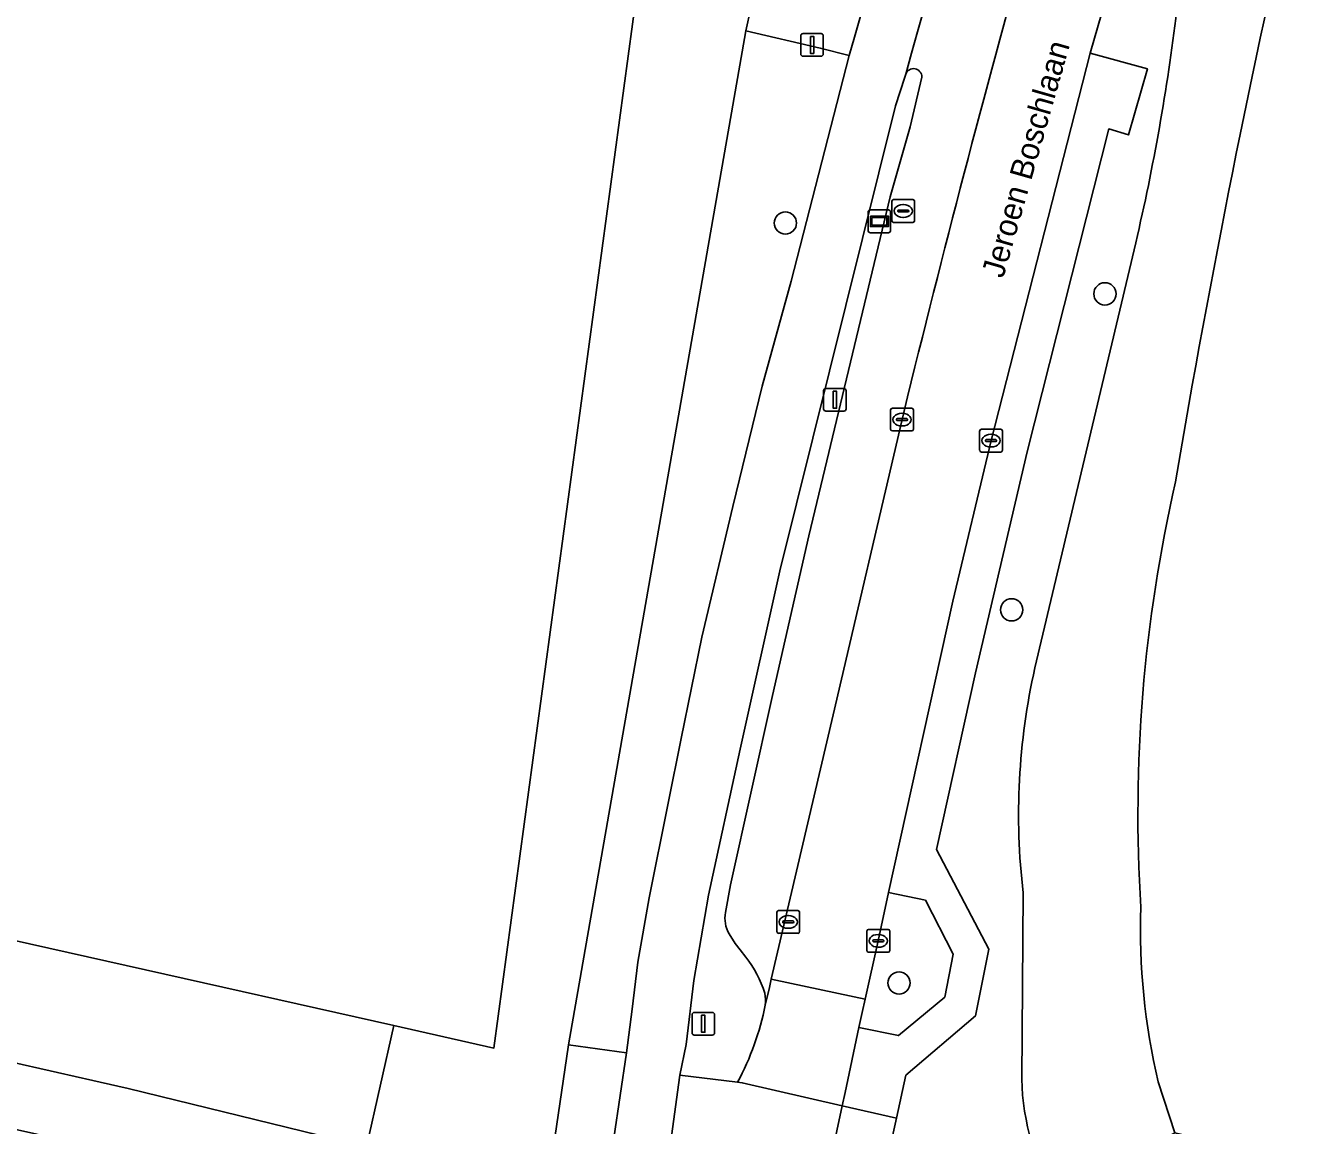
# Model space of a CAD drawing. Extents: x 162172 to 163187, y 382874 to 383685.
# Drawn here: x 163062.4 to 163118.3, y 382913.8 to 382962.1 of the extents above; entities that cross this region are included whole.
import ezdxf

# ---------------------------------------------------------------- set-up
doc = ezdxf.new("R2010")
doc.units = 0
for name, color, linetype in [('IMGEO_Berm_groen', 7, 'Continuous'), ('IMGEO_Berm_open', 7, 'Continuous'), ('IMGEO_Boom', 7, 'Continuous'), ('IMGEO_Fietspad_gesloten', 7, 'Continuous'), ('IMGEO_Groenvoorziening', 7, 'Continuous'), ('IMGEO_Kolk', 7, 'Continuous'), ('IMGEO_Lichtmast', 7, 'Continuous'), ('IMGEO_Openbare_ruimte_label', 7, 'Continuous'), ('IMGEO_Pand', 7, 'Continuous'), ('IMGEO_Parkeervlak_open', 7, 'Continuous'), ('IMGEO_Rijbaan_lokaal_gesloten', 7, 'Continuous'), ('IMGEO_Rijbaan_lokaal_open', 7, 'Continuous'), ('IMGEO_Rioolput', 7, 'Continuous'), ('IMGEO_Voetpad_open', 7, 'Continuous'), ('IMGEO_Wegwijzer', 7, 'Continuous')]:
    doc.layers.add(name, color=color, linetype=linetype)

msp = doc.modelspace()

# ---------------------------------------------------------------- linework, layer by layer
at = {"layer": 'IMGEO_Berm_groen'}
for points in [[(163110.506, 382965.67), (163109.133, 382960.89), (163111.653, 382960.202), (163110.824, 382957.306), (163109.953, 382957.569), (163106.361, 382943.382), (163104.094, 382933.681), (163102.38, 382925.921), (163104.688, 382921.556), (163104.095, 382918.622), (163101.031, 382916.015), (163100.62, 382914.128), (163099.958, 382911.086)], [(163106.707, 382933.904), (163111.138, 382952.567)], [(163111.138, 382952.567), (163106.707, 382933.904)], [(163106.126, 382915.84), (163106.193, 382924.017)], [(163106.193, 382924.017), (163106.126, 382915.84)], [(163107.703, 382910.49), (163112.852, 382913.487), (163112.129, 382915.724)], [(163112.129, 382915.724), (163112.852, 382913.487), (163114.208, 382913.161), (163112.836, 382906.875)]]:
    msp.add_lwpolyline(points, dxfattribs=at)
for centre, radius, start, end in [((163571.128, 382864.61), 464.743, 167.00311, 170.40634), ((163571.128, 382864.61), 464.743, 167.00311, 170.40634), ((163020.178, 382973.872), 93.421, 346.8173, 353.15001), ((163020.178, 382973.872), 93.421, 346.8173, 353.15001), ((163176.47, 382927.482), 65.236, 167.08402, 183.59744), ((163176.47, 382927.482), 65.236, 167.08402, 183.59744), ((163135.265, 382927.462), 29.275, 167.2891, 186.759), ((163135.265, 382927.462), 29.275, 167.2891, 186.759), ((163140.362, 382922.42), 29.016, 178.0863, 193.3422), ((163140.362, 382922.42), 29.016, 178.0863, 193.3422), ((163116.977, 382916.131), 10.855, 181.5364, 211.311), ((163116.977, 382916.131), 10.855, 181.5364, 211.311)]:
    msp.add_arc(centre, radius, start, end, dxfattribs=at)
at = {"layer": 'IMGEO_Berm_open'}
for points in [[(163101.032, 382959.969), (163100.989, 382959.837), (163100.585, 382958.58), (163095.501, 382938.167), (163093.763, 382930.329), (163092.36, 382923.927), (163091.726, 382920.175), (163091.381, 382917.358), (163091.114, 382916.022), (163093.646, 382915.709)], [(163093.116, 382923.157), (163093.328, 382924.373), (163095.184, 382932.685), (163096.775, 382939.698), (163100.352, 382954.578), (163101.233, 382957.664), (163101.738, 382959.841)], [(163094, 382921.204), (163093.754, 382921.515), (163093.532, 382921.803), (163093.274, 382922.221)]]:
    msp.add_lwpolyline(points, dxfattribs=at)
for centre, radius, start, end in [((163101.375, 382959.85), 0.363, 358.6096, 160.8378), ((163094.434, 382922.898), 1.343, 168.8847, 210.2781), ((163090.2, 382918.162), 4.867, 17.4611, 38.6726), ((163082.87, 382921.481), 12.225, 331.8249, 348.7345), ((163093.183, 382919.308), 1.689, 352.7005, 10.7578)]:
    msp.add_arc(centre, radius, start, end, dxfattribs=at)
at = {"layer": 'IMGEO_Boom'}
for centre in [(163095.746, 382953.435), (163109.783, 382950.323), (163105.686, 382936.45), (163100.737, 382920.066)]:
    msp.add_circle(centre, 0.489, dxfattribs=at)
at = {"layer": 'IMGEO_Fietspad_gesloten'}
for points in [[(163098.541, 382960.788), (163096, 382950.875), (163094.73, 382946.277), (163093.44, 382940.989), (163092.075, 382935.245), (163091.172, 382930.795), (163090.596, 382927.96), (163089.754, 382923.81), (163089.256, 382920.982), (163089.008, 382918.922), (163088.757, 382916.995), (163087.933, 382911.374), (163087.202, 382906.239), (163086.245, 382899.688), (163083.281, 382900.241), (163081.889, 382900.39), (163079.111, 382901.04), (163077.927, 382901.28)], [(163085.592, 382895.362), (163085.539, 382895.008), (163088.045, 382894.456), (163088.225, 382895.328), (163090.515, 382911.729), (163091.114, 382916.022), (163091.381, 382917.358), (163091.726, 382920.175), (163092.36, 382923.927), (163093.763, 382930.329), (163095.501, 382938.167), (163100.585, 382958.58), (163100.989, 382959.837), (163101.032, 382959.969)]]:
    msp.add_lwpolyline(points, dxfattribs=at)
for centre, radius, start, end in [((163620.484, 382817.059), 538.752, 161.33939, 164.61752), ((164306.989, 382607.722), 1258.968, 162.483526, 163.713476)]:
    msp.add_arc(centre, radius, start, end, dxfattribs=at)
at = {"layer": 'IMGEO_Groenvoorziening'}
for points in [[(163094.005, 382961.869), (163094.223, 382962.874), (163089.213, 382963.592), (163082.937, 382917.209), (163078.547, 382918.193), (163077.342, 382912.864), (163084.384, 382911.319)], [(163085.47, 382912.263), (163086.219, 382917.351), (163094.005, 382961.869)]]:
    msp.add_lwpolyline(points, dxfattribs=at)
for points in [[(163098.541, 382960.788), (163097.275, 382961.115), (163094.005, 382961.869), (163086.219, 382917.351), (163088.757, 382916.995), (163089.008, 382918.922), (163089.256, 382920.982), (163089.754, 382923.81), (163090.596, 382927.96), (163091.172, 382930.795), (163092.075, 382935.245), (163093.44, 382940.989), (163094.73, 382946.277), (163096, 382950.875)], [(163103.12, 382921.329), (163101.896, 382923.694), (163100.273, 382924.041), (163099.827, 382921.915), (163099.255, 382919.348), (163099.124, 382918.763), (163098.977, 382918.103), (163100.708, 382917.758), (163102.743, 382919.442)]]:
    msp.add_lwpolyline(points, close=True, dxfattribs=at)
at = {"layer": 'IMGEO_Kolk'}
for p, q in [((163100.369, 382944.377), (163100.369, 382945.229)), ((163100.444, 382945.303), (163101.296, 382945.303)), ((163100.671, 382944.846), (163101.069, 382944.846)), ((163100.857, 382945.083), (163100.882, 382945.083)), ((163101.37, 382945.229), (163101.37, 382944.377)), ((163101.296, 382944.303), (163100.444, 382944.303)), ((163100.628, 382944.797), (163100.628, 382944.809)), ((163101.066, 382944.76), (163100.668, 382944.76)), ((163100.88, 382944.523), (163100.855, 382944.523)), ((163101.112, 382944.809), (163101.112, 382944.797)), ((163104.28, 382943.454), (163104.28, 382944.306)), ((163104.355, 382944.38), (163105.207, 382944.38)), ((163105.281, 382944.306), (163105.281, 382943.454)), ((163104.539, 382943.874), (163104.539, 382943.886)), ((163104.977, 382943.837), (163104.579, 382943.837)), ((163104.582, 382943.923), (163104.98, 382943.923)), ((163104.768, 382944.16), (163104.793, 382944.16)), ((163105.023, 382943.886), (163105.023, 382943.874)), ((163105.207, 382943.38), (163104.355, 382943.38)), ((163104.791, 382943.6), (163104.766, 382943.6)), ((163095.369, 382922.319), (163095.369, 382923.171)), ((163095.444, 382923.245), (163096.296, 382923.245)), ((163095.857, 382923.025), (163095.882, 382923.025)), ((163096.37, 382923.171), (163096.37, 382922.319)), ((163095.628, 382922.739), (163095.628, 382922.751)), ((163096.066, 382922.702), (163095.668, 382922.702)), ((163095.671, 382922.788), (163096.069, 382922.788)), ((163095.88, 382922.465), (163095.855, 382922.465)), ((163096.112, 382922.751), (163096.112, 382922.739)), ((163096.296, 382922.245), (163095.444, 382922.245)), ((163099.327, 382921.489), (163099.327, 382922.341)), ((163099.402, 382922.415), (163100.254, 382922.415)), ((163099.586, 382921.909), (163099.586, 382921.921)), ((163099.629, 382921.958), (163100.027, 382921.958)), ((163099.815, 382922.195), (163099.84, 382922.195)), ((163100.07, 382921.921), (163100.07, 382921.909)), ((163100.328, 382922.341), (163100.328, 382921.489)), ((163100.254, 382921.415), (163099.402, 382921.415)), ((163100.024, 382921.872), (163099.626, 382921.872)), ((163099.838, 382921.635), (163099.813, 382921.635))]:
    msp.add_line(p, q, dxfattribs=at)
for points in [[(163100.369, 382944.377), (163100.369, 382945.229)], [(163100.444, 382945.303), (163101.296, 382945.303)], [(163101.37, 382945.229), (163101.37, 382944.377)], [(163101.296, 382944.303), (163100.444, 382944.303)], [(163104.28, 382943.454), (163104.28, 382944.306)], [(163104.355, 382944.38), (163105.207, 382944.38)], [(163105.281, 382944.306), (163105.281, 382943.454)], [(163105.207, 382943.38), (163104.355, 382943.38)], [(163095.369, 382922.319), (163095.369, 382923.171)], [(163095.444, 382923.245), (163096.296, 382923.245)], [(163096.37, 382923.171), (163096.37, 382922.319)], [(163096.296, 382922.245), (163095.444, 382922.245)], [(163099.327, 382921.489), (163099.327, 382922.341)], [(163099.402, 382922.415), (163100.254, 382922.415)], [(163100.328, 382922.341), (163100.328, 382921.489)], [(163100.254, 382921.415), (163099.402, 382921.415)]]:
    msp.add_lwpolyline(points, dxfattribs=at)
for centre, radius, start, end in [((163100.446, 382945.227), 0.0765, 91.552, 178.448), ((163100.446, 382945.227), 0.0765, 91.552, 178.448), ((163100.668, 382944.806), 0.0403, 85.8775, 175.7526), ((163101.073, 382944.808), 0.0386, 1.7309, 96.639), ((163101.294, 382945.227), 0.0765, 1.552, 88.448), ((163101.294, 382945.227), 0.0765, 1.552, 88.448), ((163100.446, 382944.379), 0.0765, 181.552, 268.448), ((163100.446, 382944.379), 0.0765, 181.552, 268.448), ((163100.665, 382944.796), 0.0366, 178.938, 274.7102), ((163101.069, 382944.803), 0.043, 264.8664, 352.4533), ((163101.294, 382944.379), 0.0765, 271.552, 358.448), ((163101.294, 382944.379), 0.0765, 271.552, 358.448), ((163104.357, 382944.304), 0.0765, 91.552, 178.448), ((163104.357, 382944.304), 0.0765, 91.552, 178.448), ((163105.205, 382944.304), 0.0765, 1.552, 88.448), ((163105.205, 382944.304), 0.0765, 1.552, 88.448), ((163104.579, 382943.883), 0.0403, 85.8775, 175.7526), ((163104.576, 382943.873), 0.0366, 178.938, 274.7102), ((163104.98, 382943.88), 0.043, 264.8664, 352.4533), ((163104.984, 382943.885), 0.0386, 1.7309, 96.639), ((163104.357, 382943.456), 0.0765, 181.552, 268.448), ((163104.357, 382943.456), 0.0765, 181.552, 268.448), ((163105.205, 382943.456), 0.0765, 271.552, 358.448), ((163105.205, 382943.456), 0.0765, 271.552, 358.448), ((163095.446, 382923.169), 0.0765, 91.552, 178.448), ((163095.446, 382923.169), 0.0765, 91.552, 178.448), ((163096.294, 382923.169), 0.0765, 1.552, 88.448), ((163096.294, 382923.169), 0.0765, 1.552, 88.448), ((163095.668, 382922.748), 0.0403, 85.8775, 175.7526), ((163095.665, 382922.738), 0.0366, 178.938, 274.7102), ((163096.069, 382922.745), 0.043, 264.8664, 352.4533), ((163096.073, 382922.75), 0.0386, 1.7309, 96.639), ((163095.446, 382922.321), 0.0765, 181.552, 268.448), ((163095.446, 382922.321), 0.0765, 181.552, 268.448), ((163096.294, 382922.321), 0.0765, 271.552, 358.448), ((163096.294, 382922.321), 0.0765, 271.552, 358.448), ((163099.404, 382922.339), 0.0765, 91.552, 178.448), ((163099.404, 382922.339), 0.0765, 91.552, 178.448), ((163099.626, 382921.918), 0.0403, 85.8775, 175.7526), ((163099.623, 382921.908), 0.0366, 178.938, 274.7102), ((163100.027, 382921.915), 0.043, 264.8664, 352.4533), ((163100.031, 382921.92), 0.0386, 1.7309, 96.639), ((163100.252, 382922.339), 0.0765, 1.552, 88.448), ((163100.252, 382922.339), 0.0765, 1.552, 88.448), ((163099.404, 382921.491), 0.0765, 181.552, 268.448), ((163099.404, 382921.491), 0.0765, 181.552, 268.448), ((163100.252, 382921.491), 0.0765, 271.552, 358.448), ((163100.252, 382921.491), 0.0765, 271.552, 358.448)]:
    msp.add_arc(centre, radius, start, end, dxfattribs=at)
for centre, major_axis, ratio, start_param, end_param in [((163100.856, 382944.803), (-0.387, 0.002), 0.722429, 4.712389, 7.853982), ((163100.881, 382944.803), (-0.39, 0.002), 0.717154, 1.570796, 4.712389), ((163104.767, 382943.88), (-0.387, 0.002), 0.722429, 4.712389, 7.853982), ((163104.792, 382943.88), (-0.39, 0.002), 0.717154, 1.570796, 4.712389), ((163095.856, 382922.745), (-0.387, 0.002), 0.722429, 4.712389, 7.853982), ((163095.881, 382922.745), (-0.39, 0.002), 0.717154, 1.570796, 4.712389), ((163099.814, 382921.915), (-0.387, 0.002), 0.722429, 4.712389, 7.853982), ((163099.839, 382921.915), (-0.39, 0.002), 0.717154, 1.570796, 4.712389)]:
    msp.add_ellipse(centre, major_axis=major_axis, ratio=ratio, start_param=start_param, end_param=end_param, dxfattribs=at)
at = {"layer": 'IMGEO_Lichtmast'}
for p, q in [((163096.421, 382960.854), (163096.421, 382961.654)), ((163096.421, 382961.654), (163096.421, 382960.854)), ((163096.521, 382961.754), (163097.311, 382961.754)), ((163097.311, 382961.754), (163096.521, 382961.754)), ((163097.411, 382961.654), (163097.411, 382960.854)), ((163097.411, 382960.854), (163097.411, 382961.654)), ((163097.311, 382960.754), (163096.521, 382960.754)), ((163096.521, 382960.754), (163097.311, 382960.754)), ((163097.425, 382945.274), (163097.425, 382946.074)), ((163097.425, 382946.074), (163097.425, 382945.274)), ((163097.525, 382946.174), (163098.315, 382946.174)), ((163098.315, 382946.174), (163097.525, 382946.174)), ((163098.415, 382946.074), (163098.415, 382945.274)), ((163098.415, 382945.274), (163098.415, 382946.074)), ((163098.315, 382945.174), (163097.525, 382945.174)), ((163097.525, 382945.174), (163098.315, 382945.174)), ((163091.642, 382917.874), (163091.642, 382918.674)), ((163091.642, 382918.674), (163091.642, 382917.874)), ((163091.742, 382918.774), (163092.532, 382918.774)), ((163092.532, 382918.774), (163091.742, 382918.774)), ((163092.632, 382918.674), (163092.632, 382917.874)), ((163092.632, 382917.874), (163092.632, 382918.674)), ((163092.532, 382917.774), (163091.742, 382917.774)), ((163091.742, 382917.774), (163092.532, 382917.774))]:
    msp.add_line(p, q, dxfattribs=at)
for points in [[(163096.841, 382961.629), (163096.991, 382961.629), (163096.991, 382960.879), (163096.841, 382960.879), (163096.841, 382961.629)], [(163097.845, 382946.049), (163097.995, 382946.049), (163097.995, 382945.299), (163097.845, 382945.299), (163097.845, 382946.049)], [(163092.062, 382918.649), (163092.212, 382918.649), (163092.212, 382917.899), (163092.062, 382917.899), (163092.062, 382918.649)]]:
    msp.add_lwpolyline(points, dxfattribs=at)
for centre, start, end in [((163096.521, 382961.654), 90, 180), ((163096.521, 382961.654), 90, 180), ((163097.311, 382961.654), 0, 90), ((163097.311, 382961.654), 360, 90), ((163096.521, 382960.854), 180, 270), ((163096.521, 382960.854), 180, 270), ((163097.311, 382960.854), 270, 0), ((163097.311, 382960.854), 270, 0), ((163097.525, 382946.074), 90, 180), ((163097.525, 382946.074), 90, 180), ((163098.315, 382946.074), 0, 90), ((163098.315, 382946.074), 360, 90), ((163097.525, 382945.274), 180, 270), ((163097.525, 382945.274), 180, 270), ((163098.315, 382945.274), 270, 0), ((163098.315, 382945.274), 270, 0), ((163091.742, 382918.674), 90, 180), ((163091.742, 382918.674), 90, 180), ((163092.532, 382918.674), 0, 90), ((163092.532, 382918.674), 360, 90), ((163091.742, 382917.874), 180, 270), ((163091.742, 382917.874), 180, 270), ((163092.532, 382917.874), 270, 0), ((163092.532, 382917.874), 270, 0)]:
    msp.add_arc(centre, 0.1, start, end, dxfattribs=at)
at = {"layer": 'IMGEO_Pand'}
msp.add_lwpolyline([(163054.02, 382923.693), (163066.783, 382920.831), (163078.547, 382918.193), (163082.937, 382917.209), (163089.213, 382963.592), (163089.383, 382964.848), (163092.325, 382986.594), (163092.948, 382991.201), (163093.008, 382991.643), (163090.912, 382992.113), (163056.116, 383000)], dxfattribs=at)
at = {"layer": 'IMGEO_Parkeervlak_open'}
for points in [[(163101.738, 382959.841), (163101.233, 382957.664), (163100.352, 382954.578), (163096.775, 382939.698), (163095.184, 382932.685), (163093.328, 382924.373), (163093.116, 382923.157)], [(163094.859, 382919.093), (163095.041, 382919.869), (163095.127, 382920.233), (163097.841, 382931.845), (163100.869, 382944.801), (163101.115, 382945.804)], [(163093.274, 382922.221), (163093.532, 382921.803), (163093.754, 382921.515), (163094, 382921.204)]]:
    msp.add_lwpolyline(points, dxfattribs=at)
msp.add_lwpolyline([(163054.02, 382923.693), (163048.344, 382924.966), (163022.198, 382930.829), (163000, 382935.807), (162994.32, 382937.081), (162993.865, 382937.183), (162993.596, 382935.891), (162987.187, 382937.351), (162987.283, 382937.828), (162987.46, 382938.619), (162987.748, 382938.554), (162989.566, 382946.667), (162986.656, 382947.208), (162985.878, 382944.1), (162984.781, 382939.169), (162983.779, 382934.187), (162992.328, 382932.257), (163052.88, 382918.586), (163066.871, 382915.427), (163077.342, 382912.864), (163078.547, 382918.193), (163066.783, 382920.831)], close=True, dxfattribs=at)
for centre, radius, start, end in [((163620.484, 382817.059), 538.752, 161.33939, 164.61752), ((163765.422, 382782.716), 684.034, 164.397779, 166.206656), ((163101.375, 382959.85), 0.363, 358.6096, 160.8378), ((163094.434, 382922.898), 1.343, 168.8847, 210.2781), ((163090.2, 382918.162), 4.867, 17.4611, 38.6726), ((163093.183, 382919.308), 1.689, 352.7005, 10.7578)]:
    msp.add_arc(centre, radius, start, end, dxfattribs=at)
at = {"layer": 'IMGEO_Rijbaan_lokaal_gesloten'}
msp.add_lwpolyline([(163101.115, 382945.804), (163100.869, 382944.801), (163097.841, 382931.845), (163095.127, 382920.233), (163095.323, 382920.191), (163099.255, 382919.348), (163099.827, 382921.915), (163100.273, 382924.041), (163103.106, 382936.827), (163104.78, 382943.881), (163109.133, 382960.89), (163110.506, 382965.67)], dxfattribs=at)
msp.add_arc((163765.422, 382782.716), 684.034, 164.397779, 166.206656, dxfattribs=at)
at = {"layer": 'IMGEO_Rijbaan_lokaal_open'}
for points in [[(163098.977, 382918.103), (163099.124, 382918.763), (163099.255, 382919.348), (163095.323, 382920.191), (163095.127, 382920.233), (163095.041, 382919.869), (163094.859, 382919.093)], [(163093.646, 382915.709), (163093.852, 382915.683), (163098.24, 382914.675), (163098.365, 382915.254), (163098.977, 382918.103)], [(163097.532, 382911.38), (163098.24, 382914.675), (163093.852, 382915.683), (163093.646, 382915.709), (163091.114, 382916.022), (163090.515, 382911.729), (163088.225, 382895.328), (163095.474, 382893.76), (163095.687, 382894.022)]]:
    msp.add_lwpolyline(points, dxfattribs=at)
msp.add_arc((163082.87, 382921.481), 12.225, 331.8249, 348.7345, dxfattribs=at)
at = {"layer": 'IMGEO_Rioolput'}
for p, q in [((163100.422, 382953.537), (163100.422, 382954.389)), ((163100.497, 382954.463), (163101.349, 382954.463)), ((163101.423, 382954.389), (163101.423, 382953.537)), ((163100.681, 382953.957), (163100.681, 382953.969)), ((163101.119, 382953.92), (163100.721, 382953.92)), ((163100.724, 382954.006), (163101.122, 382954.006)), ((163100.91, 382954.243), (163100.935, 382954.243)), ((163101.165, 382953.969), (163101.165, 382953.957)), ((163101.349, 382953.463), (163100.497, 382953.463)), ((163100.933, 382953.683), (163100.908, 382953.683))]:
    msp.add_line(p, q, dxfattribs=at)
for points in [[(163100.422, 382953.537), (163100.422, 382954.389)], [(163100.497, 382954.463), (163101.349, 382954.463)], [(163101.423, 382954.389), (163101.423, 382953.537)], [(163101.349, 382953.463), (163100.497, 382953.463)]]:
    msp.add_lwpolyline(points, dxfattribs=at)
for centre, radius, start, end in [((163100.499, 382954.387), 0.0765, 91.552, 178.448), ((163100.499, 382954.387), 0.0765, 91.552, 178.448), ((163101.347, 382954.387), 0.0765, 1.552, 88.448), ((163101.347, 382954.387), 0.0765, 1.552, 88.448), ((163100.721, 382953.966), 0.0403, 85.8775, 175.7526), ((163100.718, 382953.956), 0.0366, 178.938, 274.7102), ((163101.122, 382953.963), 0.043, 264.8664, 352.4533), ((163101.126, 382953.968), 0.0386, 1.7309, 96.639), ((163100.499, 382953.539), 0.0765, 181.552, 268.448), ((163100.499, 382953.539), 0.0765, 181.552, 268.448), ((163101.347, 382953.539), 0.0765, 271.552, 358.448), ((163101.347, 382953.539), 0.0765, 271.552, 358.448)]:
    msp.add_arc(centre, radius, start, end, dxfattribs=at)
for centre, major_axis, ratio, start_param, end_param in [((163100.909, 382953.963), (-0.387, 0.002), 0.722429, 4.712389, 7.853982), ((163100.934, 382953.963), (-0.39, 0.002), 0.717154, 1.570796, 4.712389)]:
    msp.add_ellipse(centre, major_axis=major_axis, ratio=ratio, start_param=start_param, end_param=end_param, dxfattribs=at)
at = {"layer": 'IMGEO_Voetpad_open'}
for points in [[(163106.398, 382986.646), (163101.133, 382988.592), (163101.209, 382989.271), (163097.909, 382989.737), (163094.223, 382962.874), (163094.005, 382961.869), (163097.275, 382961.115), (163098.541, 382960.788)], [(162829.302, 382965.805), (162943.475, 382940.176), (162960.356, 382936.387), (163076.773, 382910.308), (163077.342, 382912.864), (163066.871, 382915.427), (163052.88, 382918.586), (162992.328, 382932.257), (162983.779, 382934.187), (162984.781, 382939.169), (162981.402, 382939.92), (162976.633, 382941.095), (162975.444, 382941.358), (162962.436, 382944.234), (162952.774, 382946.297), (162936.372, 382950.065), (162921.784, 382953.417)], [(163087.933, 382911.374), (163088.757, 382916.995), (163086.219, 382917.351), (163085.47, 382912.263)], [(163099.958, 382911.086), (163100.62, 382914.128), (163098.24, 382914.675), (163097.532, 382911.38)]]:
    msp.add_lwpolyline(points, dxfattribs=at)
msp.add_lwpolyline([(163104.094, 382933.681), (163106.361, 382943.382), (163109.953, 382957.569), (163110.824, 382957.306), (163111.653, 382960.202), (163109.133, 382960.89), (163104.78, 382943.881), (163103.106, 382936.827), (163100.273, 382924.041), (163101.896, 382923.694), (163103.12, 382921.329), (163102.743, 382919.442), (163100.708, 382917.758), (163098.977, 382918.103), (163098.365, 382915.254), (163098.24, 382914.675), (163100.62, 382914.128), (163101.031, 382916.015), (163104.095, 382918.622), (163104.688, 382921.556), (163102.38, 382925.921)], close=True, dxfattribs=at)
msp.add_arc((164306.989, 382607.722), 1258.968, 162.483526, 163.713476, dxfattribs=at)
at = {"layer": 'IMGEO_Wegwijzer'}
for p, q in [((163099.379, 382953.109), (163099.379, 382953.909)), ((163099.379, 382953.909), (163099.379, 382953.109)), ((163099.479, 382954.009), (163100.269, 382954.009)), ((163100.269, 382954.009), (163099.479, 382954.009)), ((163100.369, 382953.909), (163100.369, 382953.109)), ((163100.369, 382953.109), (163100.369, 382953.909)), ((163100.269, 382953.009), (163099.479, 382953.009)), ((163099.479, 382953.009), (163100.269, 382953.009))]:
    msp.add_line(p, q, dxfattribs=at)
for points in [[(163099.48, 382953.741), (163100.268, 382953.741), (163100.268, 382953.277), (163099.48, 382953.277), (163099.48, 382953.741)], [(163099.545, 382953.676), (163099.545, 382953.342), (163100.203, 382953.342), (163100.203, 382953.676), (163099.545, 382953.676)]]:
    msp.add_lwpolyline(points, dxfattribs=at)
for centre, start, end in [((163099.479, 382953.909), 90, 180), ((163099.479, 382953.909), 90, 180), ((163100.269, 382953.909), 0, 90), ((163100.269, 382953.909), 360, 90), ((163099.479, 382953.109), 180, 270), ((163099.479, 382953.109), 180, 270), ((163100.269, 382953.109), 270, 0), ((163100.269, 382953.109), 270, 0)]:
    msp.add_arc(centre, 0.1, start, end, dxfattribs=at)

# ---------------------------------------------------------------- texts
at = {"layer": 'IMGEO_Openbare_ruimte_label'}
msp.add_text('Jeroen Boschlaan', height=1, rotation=74.0467, dxfattribs=at).set_placement((163105.311, 382950.97))

doc.saveas('drawing.dxf')
